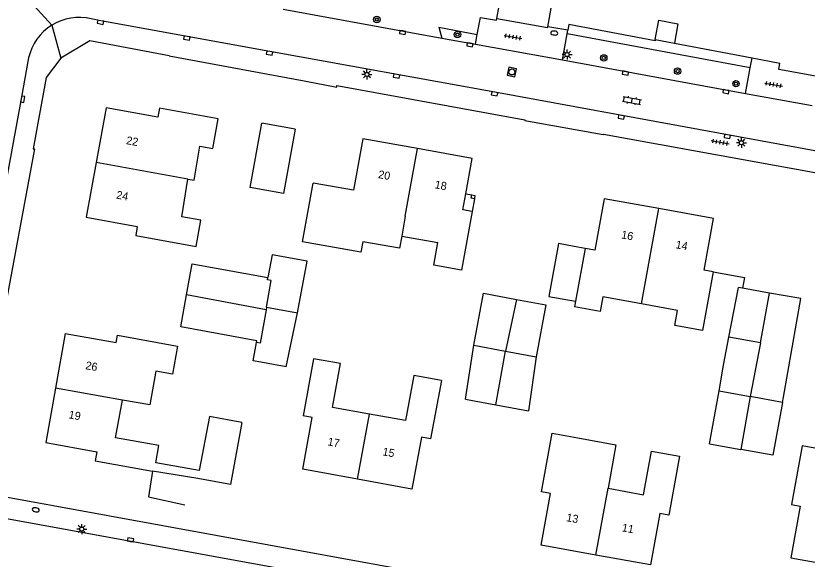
# Model space of a CAD drawing. Extents: x 132999 to 136000, y 398499 to 400501.
# Drawn here: x 133055.7 to 133154.6, y 399274.4 to 399342.3 of the extents above; entities that cross this region are included whole.
import ezdxf

# ---------------------------------------------------------------- set-up
doc = ezdxf.new("R2010")
doc.units = 0
for name, color, linetype in [('gg-afsc-erfafscheiding', 7, 'Continuous'), ('gg-afsc-muur', 7, 'Continuous'), ('gg-anno-huisnummerreeks BGT', 7, 'Continuous'), ('gg-bbg-bijgebouw', 7, 'Continuous'), ('gg-bbg-gedigitaliseerde bebouwing', 7, 'Continuous'), ('gg-bbg-gedigitaliseerde bijgebouw', 7, 'Continuous'), ('gg-bbg-hoofdgebouw', 7, 'Continuous'), ('gg-bbg-luifel en loopbrug', 7, 'Continuous'), ('gg-bbg-onder overbouw', 7, 'Continuous'), ('gg-bbg-pand overbouw', 7, 'Continuous'), ('gg-bbg-pilaar onder overbouw', 7, 'Continuous'), ('gg-bbg-pilaar pand', 7, 'Continuous'), ('gg-bbg-tussenscheiding', 7, 'Continuous'), ('gg-knt-verharding', 7, 'Continuous'), ('gt-grn-groengrens', 7, 'Continuous'), ('gt-grn-weggrens', 7, 'Continuous'), ('gt-symb-boom', 7, 'Continuous'), ('gt-symb-brandkraan', 7, 'Continuous'), ('gt-symb-klinker verharding', 7, 'Continuous'), ('gt-symb-kolk', 7, 'Continuous'), ('gt-symb-lichtmast', 7, 'Continuous'), ('gt-symb-rioolschacht', 7, 'Continuous'), ('gt-symb-tegel verharding', 7, 'Continuous')]:
    doc.layers.add(name, color=color, linetype=linetype)

# ---------------------------------------------------------------- blocks, each defined once
blk = doc.blocks.new('gt0-KOLK')
at = {"layer": 'gt-symb-kolk'}
blk.add_lwpolyline([(0, 0), (0.375, 0), (0.375, 0.4), (-0.375, 0.4), (-0.375, 0), (0, 0)], dxfattribs=at)
blk = doc.blocks.new('gt0-BOOM')
at = {"layer": 'gt-symb-boom'}
for radius in [0.4, 0.2]:
    blk.add_circle((0, 0), radius, dxfattribs=at)
blk = doc.blocks.new('gt0-LMAST')
at = {"layer": 'gt-symb-lichtmast'}
for p, q in [((-0.182, 0.173), (-0.447, 0.438)), ((-0.005, 0.246), (-0.005, 0.621)), ((0.172, 0.173), (0.437, 0.438)), ((-0.255, -0.004), (-0.63, -0.004)), ((-0.182, -0.181), (-0.447, -0.446)), ((-0.005, -0.254), (-0.005, -0.629)), ((0.437, -0.446), (0.172, -0.181)), ((0.245, -0.004), (0.62, -0.004))]:
    blk.add_line(p, q, dxfattribs=at)
blk.add_circle((-0.005, -0.004), 0.25, dxfattribs=at)
blk = doc.blocks.new('gt0-TEG1')
at = {"layer": 'gt-symb-tegel verharding'}
for p, q in [((-1.125, 0), (1.125, 0)), ((-0.9, -0.25), (-0.9, 0.25)), ((-0.45, -0.25), (-0.45, 0.25)), ((0, -0.25), (0, 0.25)), ((0.45, -0.25), (0.45, 0.25)), ((0.9, -0.25), (0.9, 0.25))]:
    blk.add_line(p, q, dxfattribs=at)
blk = doc.blocks.new('gt0-BR')
at = {"layer": 'gt-symb-brandkraan'}
for centre, radius, start, end in [((-0.244, 0), 0.206, 107.56694, 252.43307), ((0.599, -2.664), 3, 106.89205, 107.56694), ((0, -0.691), 0.938, 73.10799, 106.89205), ((-0.599, -2.664), 3, 72.43309, 73.10799), ((0.244, 0), 0.206, 287.56695, 72.43309), ((0.599, 2.664), 3, 252.43307, 253.10797), ((0, 0.691), 0.938, 253.10797, 286.89206), ((-0.599, 2.664), 3, 286.89206, 287.56695)]:
    blk.add_arc(centre, radius, start, end, dxfattribs=at)
blk = doc.blocks.new('gt0-RS')
at = {"layer": 'gt-symb-rioolschacht'}
blk.add_lwpolyline([(-0.5, -0.5), (0.5, -0.5), (0.5, 0.5), (-0.5, 0.5)], close=True, dxfattribs=at)
blk.add_circle((0, 0), 0.375, dxfattribs=at)
blk = doc.blocks.new('gt0-KL1')
at = {"layer": 'gt-symb-klinker verharding'}
for p, q in [((-1.15, 0.3), (1.15, 0.3)), ((-1, -0.3), (-1, 0.3)), ((-0.5, 0.3), (-0.5, 0.45)), ((0, -0.3), (0, 0.3)), ((0.5, 0.3), (0.5, 0.45)), ((1, -0.3), (1, 0.3)), ((-1.15, -0.3), (1.15, -0.3)), ((-0.5, -0.45), (-0.5, -0.3)), ((0.5, -0.45), (0.5, -0.3))]:
    blk.add_line(p, q, dxfattribs=at)

msp = doc.modelspace()

# ---------------------------------------------------------------- linework, layer by layer
at = {"layer": 'gg-afsc-erfafscheiding'}
for p, q in [((133137.986, 399338.894), (133147.689, 399337.044)), ((133074.842, 399337.334), (133091.692, 399334.169)), ((133147.689, 399337.044), (133151.169, 399336.38))]:
    msp.add_line(p, q, dxfattribs=at)
at = {"layer": 'gg-afsc-muur'}
for points in [[(133142.82, 399310.33), (133146.713, 399309.614), (133146.467, 399308.283)], [(133072.766, 399285.406), (133072.254, 399282.207), (133076.795, 399281.192)]]:
    msp.add_lwpolyline(points, dxfattribs=at)
at = {"layer": 'gg-bbg-bijgebouw'}
for p, q in [((133135.58, 399339.353), (133137.986, 399338.894)), ((133090.561, 399328.15), (133086.42, 399328.9)), ((133077.005, 399307.448), (133077.689, 399311.331)), ((133115.652, 399293.693), (133119.722, 399292.947)), ((133142.377, 399288.815), (133146.265, 399288.124))]:
    msp.add_line(p, q, dxfattribs=at)
for points in [[(133135.58, 399339.353), (133136.012, 399341.761), (133138.423, 399341.329), (133137.986, 399338.894)], [(133085.748, 399301.473), (133085.789, 399301.692), (133076.301, 399303.458), (133077.005, 399307.448)], [(133151.475, 399293.998), (133151.597, 399294.663), (133153.793, 399306.965), (133149.841, 399307.662), (133149.839, 399307.65)], [(133089.451, 399298.459), (133086.288, 399299.03), (133085.324, 399299.196), (133085.748, 399301.473)], [(133111.861, 399294.382), (133112.722, 399294.23), (133115.652, 399293.693)], [(133151.475, 399293.998), (133150.272, 399287.412), (133146.265, 399288.124)]]:
    msp.add_lwpolyline(points, dxfattribs=at)
at = {"layer": 'gg-bbg-gedigitaliseerde bebouwing'}
for p, q in [((133076.409, 399317.202), (133077.185, 399321.905)), ((133103.897, 399314.781), (133108.408, 399313.974)), ((133126.829, 399313.232), (133125.621, 399306.637)), ((133128.01, 399313.02), (133126.829, 399313.232)), ((133125.621, 399306.637), (133125.493, 399305.944)), ((133133.856, 399306.298), (133129.025, 399307.175))]:
    msp.add_line(p, q, dxfattribs=at)
for points in [[(133078.677, 399326.038), (133080.308, 399325.741), (133080.97, 399329.44)], [(133077.185, 399321.905), (133077.973, 399321.767), (133078.677, 399326.038)], [(133103.897, 399314.781), (133103.625, 399313.258), (133099.039, 399314.077), (133098.804, 399312.761), (133091.506, 399314.065), (133092.82, 399321.419)], [(133112.68, 399317.84), (133111.357, 399310.509), (133107.895, 399311.134), (133108.408, 399313.974)], [(133070.65, 399314.87), (133078.207, 399313.495), (133078.802, 399316.766), (133076.409, 399317.202)], [(133129.025, 399307.175), (133128.7, 399305.366), (133125.493, 399305.944)], [(133141.473, 399302.972), (133138.007, 399303.601), (133138.348, 399305.483), (133133.856, 399306.298)], [(133061.84, 399302.62), (133068.23, 399301.48), (133068.392, 399302.383), (133075.87, 399301.044), (133075.24, 399297.525), (133073.166, 399297.896)], [(133099.863, 399292.536), (133095.249, 399293.374), (133096.243, 399298.848), (133092.873, 399299.46), (133091.57, 399292.31)], [(133073.166, 399297.896), (133072.423, 399293.674), (133068.984, 399294.298)], [(133108.857, 399296.747), (133105.41, 399297.373), (133104.383, 399291.716), (133099.863, 399292.536)], [(133083.909, 399291.484), (133079.866, 399292.239), (133078.602, 399285.473), (133073.163, 399286.447), (133073.551, 399288.617), (133068.14, 399289.586), (133068.984, 399294.298)], [(133121.35, 399282.82), (133122.682, 399290.146), (133125.922, 399289.557)], [(133125.922, 399289.557), (133130.671, 399288.693), (133129.684, 399283.266)], [(133129.684, 399283.266), (133134.111, 399282.461), (133135.098, 399287.886), (133138.63, 399287.272)], [(133160.87, 399281.791), (133156.139, 399282.653), (133157.112, 399287.995), (133153.941, 399288.572)]]:
    msp.add_lwpolyline(points, dxfattribs=at)
at = {"layer": 'gg-bbg-gedigitaliseerde bijgebouw'}
for p, q in [((133077.689, 399311.331), (133087.184, 399309.591)), ((133148.746, 399301.455), (133149.839, 399307.65)), ((133089.451, 399298.459), (133090.885, 399305.204)), ((133148.746, 399301.455), (133144.784, 399302.17)), ((133111.861, 399294.382), (133112.904, 399301.131)), ((133120.701, 399299.689), (133119.722, 399292.947)), ((133142.377, 399288.815), (133143.552, 399295.463))]:
    msp.add_line(p, q, dxfattribs=at)
for points in [[(133090.561, 399328.15), (133089.107, 399320.121), (133084.967, 399320.87), (133086.42, 399328.9)], [(133090.885, 399305.204), (133092.064, 399311.653), (133087.706, 399312.449), (133087.184, 399309.591)], [(133112.904, 399301.131), (133114.118, 399307.643), (133118.247, 399306.873)], [(133118.247, 399306.873), (133121.913, 399306.19), (133120.701, 399299.689)], [(133143.552, 399295.463), (133144.118, 399298.667), (133144.784, 399302.17)]]:
    msp.add_lwpolyline(points, dxfattribs=at)
at = {"layer": 'gg-bbg-hoofdgebouw'}
for p, q in [((133142.82, 399310.33), (133141.473, 399302.972)), ((133061.84, 399302.62), (133060.62, 399295.794)), ((133153.941, 399288.572), (133152.607, 399281.235))]:
    msp.add_line(p, q, dxfattribs=at)
for points in [[(133080.97, 399329.44), (133073.63, 399330.76), (133073.41, 399329.63), (133066.96, 399330.83), (133065.715, 399323.993)], [(133105.872, 399325.72), (133099.02, 399326.96), (133097.85, 399320.52), (133092.82, 399321.419)], [(133111.908, 399320.053), (133112.72, 399324.48), (133105.872, 399325.72)], [(133065.715, 399323.993), (133064.47, 399317.16), (133070.85, 399316), (133070.65, 399314.87)], [(133136.024, 399318.22), (133129.19, 399319.46), (133128.01, 399313.02)], [(133142.82, 399310.33), (133141.69, 399310.54), (133142.86, 399316.98), (133136.024, 399318.22)], [(133108.857, 399296.747), (133107.492, 399289.432), (133106.36, 399289.64), (133105.16, 399283.16), (133098.389, 399284.391)], [(133060.62, 399295.794), (133059.4, 399288.97), (133065.79, 399287.82), (133065.58, 399286.69), (133072.766, 399285.406)], [(133098.389, 399284.391), (133091.52, 399285.64), (133092.7, 399292.11), (133091.57, 399292.31)], [(133083.909, 399291.484), (133082.49, 399283.74), (133078.42, 399284.5), (133072.766, 399285.406)], [(133138.63, 399287.272), (133137.29, 399279.92), (133136.16, 399280.12), (133134.99, 399273.68), (133128.17, 399274.921)], [(133128.17, 399274.921), (133121.31, 399276.17), (133122.49, 399282.62), (133121.35, 399282.82)], [(133152.607, 399281.235), (133153.71, 399281.03), (133152.54, 399274.59), (133159.325, 399273.352)]]:
    msp.add_lwpolyline(points, dxfattribs=at)
at = {"layer": 'gg-bbg-luifel en loopbrug'}
for p, q in [((133144.784, 399302.17), (133145.963, 399308.378)), ((133146.467, 399308.283), (133145.963, 399308.378)), ((133149.839, 399307.65), (133146.467, 399308.283))]:
    msp.add_line(p, q, dxfattribs=at)
msp.add_lwpolyline([(133126.829, 399313.232), (133125.45, 399313.48), (133123.483, 399313.84), (133122.275, 399307.25), (133125.621, 399306.637)], dxfattribs=at)
at = {"layer": 'gg-bbg-onder overbouw'}
msp.add_lwpolyline([(133112.68, 399317.84), (133111.54, 399318.05), (133111.908, 399320.053)], dxfattribs=at)
at = {"layer": 'gg-bbg-pand overbouw'}
for p, q in [((133111.908, 399320.053), (133112.644, 399319.921)), ((133112.977, 399319.443), (133112.68, 399317.84))]:
    msp.add_line(p, q, dxfattribs=at)
at = {"layer": 'gg-bbg-pilaar onder overbouw'}
msp.add_lwpolyline([(133112.977, 399319.443), (133112.566, 399319.519), (133112.644, 399319.921)], dxfattribs=at)
at = {"layer": 'gg-bbg-pilaar pand'}
msp.add_lwpolyline([(133112.644, 399319.921), (133113.051, 399319.843), (133112.977, 399319.443)], dxfattribs=at)
at = {"layer": 'gg-bbg-tussenscheiding'}
for p, q in [((133104.341, 399317.266), (133105.872, 399325.72)), ((133077.185, 399321.905), (133065.715, 399323.993)), ((133133.856, 399306.298), (133136.024, 399318.22)), ((133104.341, 399317.266), (133103.897, 399314.781)), ((133086.949, 399305.565), (133077.005, 399307.448)), ((133118.247, 399306.873), (133116.88, 399300.396)), ((133087.012, 399305.92), (133086.949, 399305.565)), ((133087.012, 399305.92), (133090.885, 399305.204)), ((133112.904, 399301.131), (133116.88, 399300.396)), ((133148.746, 399301.455), (133147.434, 399294.745)), ((133115.652, 399293.693), (133116.88, 399300.396)), ((133116.88, 399300.396), (133120.701, 399299.689)), ((133068.984, 399294.298), (133060.62, 399295.794)), ((133143.552, 399295.463), (133147.434, 399294.745)), ((133147.434, 399294.745), (133146.265, 399288.124)), ((133151.475, 399293.998), (133147.434, 399294.745)), ((133098.389, 399284.391), (133099.863, 399292.536)), ((133128.17, 399274.921), (133129.684, 399283.266))]:
    msp.add_line(p, q, dxfattribs=at)
for points in [[(133087.012, 399305.92), (133087.601, 399309.226), (133087.133, 399309.31), (133087.184, 399309.591)], [(133086.949, 399305.565), (133086.205, 399301.392), (133085.748, 399301.473)]]:
    msp.add_lwpolyline(points, dxfattribs=at)
at = {"layer": 'gg-knt-verharding'}
for p, q in [((133089.061, 399343.138), (133108.902, 399339.54)), ((133108.539, 399340.912), (133108.902, 399339.54)), ((133124.656, 399340.514), (133122.145, 399340.958)), ((133123.982, 399336.794), (133124.577, 399340.08)), ((133124.577, 399340.08), (133124.656, 399340.514)), ((133108.902, 399339.54), (133113.101, 399338.774)), ((133113.101, 399338.774), (133113.336, 399339.967)), ((133113.101, 399338.774), (133123.982, 399336.794)), ((133123.982, 399336.794), (133146.853, 399332.603)), ((133147.455, 399335.8), (133147.689, 399337.044)), ((133146.853, 399332.603), (133147.455, 399335.8)), ((133146.853, 399332.603), (133155.18, 399331.093))]:
    msp.add_line(p, q, dxfattribs=at)
for points in [[(133115.785, 399341.972), (133120.146, 399365.768), (133119.546, 399365.878)], [(133122.145, 399340.958), (133126.62, 399365.942), (133126.788, 399366.508)], [(133113.336, 399339.967), (133113.759, 399342.113), (133115.745, 399341.754), (133115.785, 399341.972)], [(133196.551, 399318.022), (133173.725, 399322.133), (133158.495, 399324.893), (133115.535, 399332.761), (133087.399, 399337.851), (133066.291, 399341.705), (133065.076, 399341.954)], [(133115.785, 399341.972), (133122.125, 399340.848), (133122.145, 399340.958)], [(133135.58, 399339.353), (133135.552, 399339.203), (133124.787, 399341.217), (133124.656, 399340.514)], [(133074.842, 399337.334), (133064.935, 399339.195), (133061.304, 399337.031)], [(133057.272, 399337.072), (133056.339, 399331.92), (133050.167, 399298.491), (133049.592, 399295.312)], [(133061.304, 399337.031), (133059.464, 399334.609), (133057.822, 399325.702), (133057.994, 399325.67), (133050.733, 399286.576)], [(133155.838, 399334.72), (133151.021, 399335.593), (133151.169, 399336.38)], [(133091.692, 399334.169), (133095.772, 399333.402), (133095.807, 399333.6), (133119.294, 399329.316), (133119.278, 399329.228), (133129.086, 399327.486), (133129.093, 399327.523), (133187.015, 399317.014), (133229.008, 399309.377), (133229.165, 399310.271), (133230.841, 399309.945), (133230.679, 399308.981), (133235.885, 399308.038), (133235.947, 399308.382), (133242.905, 399307.116), (133243.642, 399306.813), (133245.374, 399305.817)], [(133053.723, 399282.336), (133107.636, 399272.472), (133107.652, 399272.558), (133158.665, 399263.205), (133171.817, 399260.807), (133171.828, 399260.866), (133223.78, 399251.403), (133224.872, 399251.31), (133226.081, 399251.409), (133227.109, 399251.638), (133227.696, 399251.79), (133228.272, 399252.036), (133229.167, 399252.903), (133229.9, 399253.837), (133231.178, 399255.885), (133231.924, 399257.492)], [(133154.442, 399261.206), (133119.296, 399267.599), (133088.11, 399273.314), (133054.734, 399279.395), (133053.535, 399279.602)]]:
    msp.add_lwpolyline(points, dxfattribs=at)
for centre, start, end in [((133063.597, 399335.639), 76.81839, 122.02312), ((133063.598, 399335.639), 122.02947, 167.23715)]:
    msp.add_arc(centre, 6.486, start, end, dxfattribs=at)
at = {"layer": 'gt-grn-groengrens'}
for p, q in [((133108.539, 399340.912), (133113.336, 399339.967)), ((133147.455, 399335.8), (133124.577, 399340.08))]:
    msp.add_line(p, q, dxfattribs=at)
at = {"layer": 'gt-grn-weggrens'}
for p, q in [((133055.67, 399346.078), (133060.158, 399341.138)), ((133060.158, 399341.138), (133061.304, 399337.031))]:
    msp.add_line(p, q, dxfattribs=at)

# ---------------------------------------------------------------- block references
at = {"layer": 'gt-symb-boom'}
for p in [(133100.789, 399341.853), (133110.869, 399339.968), (133129.145, 399337.056), (133138.371, 399335.404), (133145.669, 399333.838)]:
    msp.add_blockref('gt0-BOOM', p, dxfattribs=at)
at = {"layer": 'gt-symb-brandkraan'}
for p, rotation in [((133122.959, 399340.165), -4.936535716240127), ((133058.159, 399280.58), -9.828475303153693)]:
    msp.add_blockref('gt0-BR', p, dxfattribs=dict(at, rotation=rotation))
at = {"layer": 'gt-symb-klinker verharding', "rotation": -10.140793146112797}
msp.add_blockref('gt0-KL1', (133132.67, 399331.731), dxfattribs=at)
at = {"layer": 'gt-symb-kolk'}
for p, rotation in [((133066.291, 399341.705), 169.65545752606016), ((133104.044, 399340.426), 169.74567571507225), ((133077.075, 399339.736), 169.65545752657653), ((133112.464, 399338.89), 169.66339592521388), ((133087.399, 399337.851), 169.75361638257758), ((133131.886, 399335.355), 169.68721352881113), ((133103.283, 399334.98), 169.736297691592), ((133056.339, 399331.92), -100.26370230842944), ((133115.535, 399332.761), 169.59698632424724), ((133144.455, 399333.038), 169.55584109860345), ((133131.374, 399329.854), 169.62225450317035), ((133144.619, 399327.428), 169.6460692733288), ((133069.968, 399276.619), -10.32866527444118)]:
    msp.add_blockref('gt0-KOLK', p, dxfattribs=dict(at, rotation=rotation))
at = {"layer": 'gt-symb-lichtmast'}
for p in [(133124.566, 399337.473), (133099.548, 399334.994), (133146.346, 399326.452), (133063.917, 399278.17)]:
    msp.add_blockref('gt0-LMAST', p, dxfattribs=at)
at = {"layer": 'gt-symb-rioolschacht', "rotation": -11.816345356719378}
msp.add_blockref('gt0-RS', (133117.661, 399335.298), dxfattribs=at)
at = {"layer": 'gt-symb-tegel verharding'}
for p, rotation in [((133117.808, 399339.671), -10.25359802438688), ((133150.368, 399333.716), -10.25359802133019), ((133143.691, 399326.509), -10.4330247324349)]:
    msp.add_blockref('gt0-TEG1', p, dxfattribs=dict(at, rotation=rotation))

# ---------------------------------------------------------------- texts
at = {"layer": 'gg-anno-huisnummerreeks BGT'}
for s, rotation, p in [('22', 349.7, (133069.411, 399326.291)), ('20', 349.7, (133100.898, 399322.048)), ('18', 349.7, (133107.963, 399320.769)), ('24', 349.7, (133068.171, 399319.487)), ('16', 349.7, (133131.272, 399314.509)), ('14', 349.7, (133138.071, 399313.276)), ('26', 349.9, (133064.318, 399298.165)), ('19', 349.8, (133062.217, 399292.02)), ('17', 349.7, (133094.58, 399288.641)), ('15', 349.7, (133101.44, 399287.394)), ('13', 349.7, (133124.408, 399279.163)), ('11', 349.7, (133131.351, 399277.9))]:
    msp.add_text(s, height=1, rotation=rotation, dxfattribs=at).set_placement(p)

doc.saveas('drawing.dxf')
